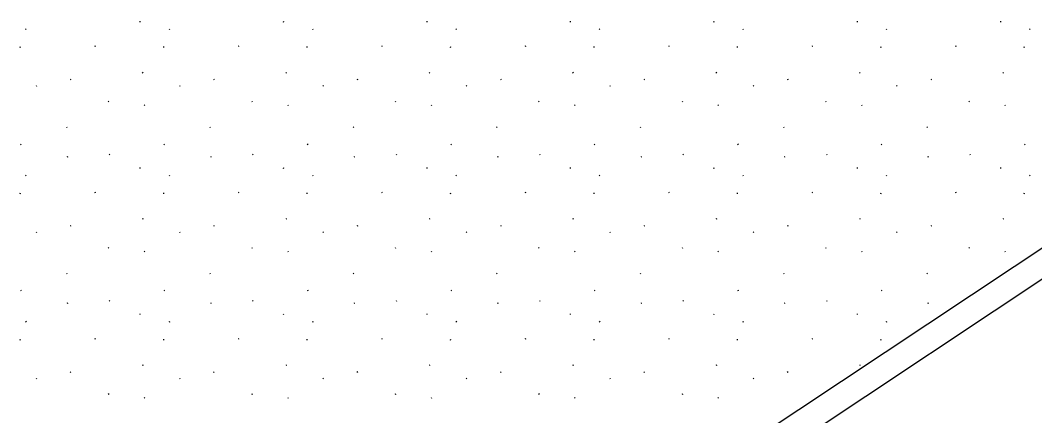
# Model space of a CAD drawing. Extents: x 419396 to 421519, y 4453567 to 4456767.
# Drawn here: x 420782.4 to 420841.3, y 4454973.9 to 4454996.8 of the extents above; entities that cross this region are included whole.
import ezdxf

# ---------------------------------------------------------------- set-up
doc = ezdxf.new("R2010")
doc.units = 0
doc.layers.add('Level 41', color=7, linetype='Continuous')
doc.layers.add('Level 62', color=7, linetype='Continuous')

msp = doc.modelspace()

# ---------------------------------------------------------------- linework, layer by layer
at = {"layer": 'Level 41'}
for p, q in [((420789.343, 4454996.708), (420789.351, 4454996.76)), ((420797.676, 4454996.708), (420797.683, 4454996.76)), ((420806.008, 4454996.708), (420806.015, 4454996.76)), ((420814.34, 4454996.708), (420814.347, 4454996.76)), ((420822.672, 4454996.708), (420822.68, 4454996.76)), ((420831.004, 4454996.708), (420831.012, 4454996.76)), ((420839.337, 4454996.708), (420839.344, 4454996.76)), ((420782.685, 4454996.323), (420782.713, 4454996.279)), ((420791.017, 4454996.323), (420791.045, 4454996.279)), ((420799.349, 4454996.323), (420799.377, 4454996.279)), ((420807.681, 4454996.323), (420807.709, 4454996.279)), ((420816.013, 4454996.323), (420816.041, 4454996.279)), ((420824.346, 4454996.323), (420824.374, 4454996.279)), ((420832.678, 4454996.323), (420832.706, 4454996.279)), ((420841.01, 4454996.323), (420841.038, 4454996.279)), ((420782.378, 4454995.235), (420782.385, 4454995.286)), ((420786.745, 4454995.309), (420786.698, 4454995.286)), ((420790.71, 4454995.235), (420790.718, 4454995.286)), ((420795.077, 4454995.309), (420795.03, 4454995.286)), ((420799.042, 4454995.235), (420799.05, 4454995.286)), ((420803.409, 4454995.309), (420803.362, 4454995.286)), ((420807.374, 4454995.235), (420807.382, 4454995.286)), ((420811.741, 4454995.309), (420811.695, 4454995.286)), ((420815.707, 4454995.235), (420815.714, 4454995.286)), ((420820.074, 4454995.309), (420820.027, 4454995.286)), ((420824.039, 4454995.235), (420824.046, 4454995.286)), ((420828.406, 4454995.309), (420828.359, 4454995.286)), ((420832.371, 4454995.235), (420832.379, 4454995.286)), ((420836.738, 4454995.309), (420836.691, 4454995.286)), ((420840.703, 4454995.235), (420840.711, 4454995.286)), ((420789.508, 4454993.775), (420789.462, 4454993.752)), ((420797.841, 4454993.775), (420797.794, 4454993.752)), ((420806.173, 4454993.775), (420806.126, 4454993.752)), ((420814.505, 4454993.775), (420814.458, 4454993.752)), ((420822.837, 4454993.775), (420822.79, 4454993.752)), ((420831.169, 4454993.775), (420831.123, 4454993.752)), ((420839.502, 4454993.775), (420839.455, 4454993.752)), ((420785.317, 4454993.38), (420785.271, 4454993.357)), ((420793.65, 4454993.38), (420793.603, 4454993.357)), ((420801.982, 4454993.38), (420801.935, 4454993.357)), ((420810.314, 4454993.38), (420810.267, 4454993.357)), ((420818.646, 4454993.38), (420818.599, 4454993.357)), ((420826.978, 4454993.38), (420826.932, 4454993.357)), ((420835.311, 4454993.38), (420835.264, 4454993.357)), ((420783.292, 4454993.027), (420783.32, 4454992.983)), ((420791.624, 4454993.027), (420791.652, 4454992.983)), ((420799.956, 4454993.027), (420799.984, 4454992.983)), ((420808.288, 4454993.027), (420808.317, 4454992.983)), ((420816.621, 4454993.027), (420816.649, 4454992.983)), ((420824.953, 4454993.027), (420824.981, 4454992.983)), ((420833.285, 4454993.027), (420833.313, 4454992.983)), ((420787.489, 4454992.124), (420787.517, 4454992.08)), ((420795.822, 4454992.124), (420795.85, 4454992.08)), ((420804.154, 4454992.124), (420804.182, 4454992.08)), ((420812.486, 4454992.124), (420812.514, 4454992.08)), ((420820.818, 4454992.124), (420820.846, 4454992.08)), ((420829.15, 4454992.124), (420829.178, 4454992.08)), ((420837.483, 4454992.124), (420837.511, 4454992.08)), ((420789.578, 4454991.903), (420789.607, 4454991.86)), ((420797.911, 4454991.903), (420797.939, 4454991.86)), ((420806.243, 4454991.903), (420806.271, 4454991.86)), ((420814.575, 4454991.903), (420814.603, 4454991.86)), ((420822.907, 4454991.903), (420822.935, 4454991.86)), ((420831.239, 4454991.903), (420831.268, 4454991.86)), ((420839.572, 4454991.903), (420839.6, 4454991.86)), ((420785.053, 4454990.628), (420785.081, 4454990.584)), ((420793.386, 4454990.628), (420793.414, 4454990.584)), ((420801.718, 4454990.628), (420801.746, 4454990.584)), ((420810.05, 4454990.628), (420810.078, 4454990.584)), ((420818.382, 4454990.628), (420818.41, 4454990.584)), ((420826.714, 4454990.628), (420826.742, 4454990.584)), ((420835.047, 4454990.628), (420835.075, 4454990.584)), ((420782.432, 4454989.614), (420782.385, 4454989.591)), ((420790.764, 4454989.614), (420790.718, 4454989.591)), ((420799.097, 4454989.614), (420799.05, 4454989.591)), ((420807.429, 4454989.614), (420807.382, 4454989.591)), ((420815.761, 4454989.614), (420815.714, 4454989.591)), ((420824.093, 4454989.614), (420824.046, 4454989.591)), ((420832.425, 4454989.614), (420832.379, 4454989.591)), ((420840.758, 4454989.614), (420840.711, 4454989.591)), ((420787.544, 4454989.049), (420787.572, 4454989.005)), ((420795.876, 4454989.049), (420795.904, 4454989.005)), ((420804.208, 4454989.049), (420804.236, 4454989.005)), ((420812.54, 4454989.049), (420812.568, 4454989.005)), ((420820.873, 4454989.049), (420820.901, 4454989.005)), ((420829.205, 4454989.049), (420829.233, 4454989.005)), ((420837.537, 4454989.049), (420837.565, 4454989.005)), ((420785.135, 4454988.885), (420785.088, 4454988.862)), ((420793.467, 4454988.885), (420793.421, 4454988.862)), ((420801.8, 4454988.885), (420801.753, 4454988.862)), ((420810.132, 4454988.885), (420810.085, 4454988.862)), ((420818.464, 4454988.885), (420818.417, 4454988.862)), ((420826.796, 4454988.885), (420826.749, 4454988.862)), ((420835.128, 4454988.885), (420835.082, 4454988.862)), ((420782.685, 4454987.834), (420782.713, 4454987.79)), ((420789.343, 4454988.22), (420789.351, 4454988.271)), ((420791.017, 4454987.834), (420791.045, 4454987.79)), ((420797.676, 4454988.22), (420797.683, 4454988.271)), ((420799.349, 4454987.834), (420799.377, 4454987.79)), ((420806.008, 4454988.22), (420806.015, 4454988.271)), ((420807.681, 4454987.834), (420807.709, 4454987.79)), ((420814.34, 4454988.22), (420814.347, 4454988.271)), ((420816.013, 4454987.834), (420816.041, 4454987.79)), ((420822.672, 4454988.22), (420822.68, 4454988.271)), ((420824.346, 4454987.834), (420824.374, 4454987.79)), ((420831.004, 4454988.22), (420831.012, 4454988.271)), ((420832.678, 4454987.834), (420832.706, 4454987.79)), ((420839.337, 4454988.22), (420839.344, 4454988.271)), ((420841.01, 4454987.834), (420841.038, 4454987.79)), ((420782.378, 4454986.746), (420782.385, 4454986.797)), ((420786.745, 4454986.82), (420786.698, 4454986.797)), ((420790.71, 4454986.746), (420790.718, 4454986.797)), ((420795.077, 4454986.82), (420795.03, 4454986.797)), ((420799.042, 4454986.746), (420799.05, 4454986.797)), ((420803.409, 4454986.82), (420803.362, 4454986.797)), ((420807.374, 4454986.746), (420807.382, 4454986.797)), ((420811.741, 4454986.82), (420811.695, 4454986.797)), ((420815.707, 4454986.746), (420815.714, 4454986.797)), ((420820.074, 4454986.82), (420820.027, 4454986.797)), ((420824.039, 4454986.746), (420824.046, 4454986.797)), ((420828.406, 4454986.82), (420828.359, 4454986.797)), ((420832.371, 4454986.746), (420832.379, 4454986.797)), ((420836.738, 4454986.82), (420836.691, 4454986.797)), ((420840.703, 4454986.746), (420840.711, 4454986.797)), ((420785.317, 4454984.891), (420785.271, 4454984.868)), ((420789.508, 4454985.286), (420789.462, 4454985.263)), ((420793.65, 4454984.891), (420793.603, 4454984.868)), ((420797.841, 4454985.286), (420797.794, 4454985.263)), ((420801.982, 4454984.891), (420801.935, 4454984.868)), ((420806.173, 4454985.286), (420806.126, 4454985.263)), ((420810.314, 4454984.891), (420810.267, 4454984.868)), ((420814.505, 4454985.286), (420814.458, 4454985.263)), ((420818.646, 4454984.891), (420818.599, 4454984.868)), ((420822.837, 4454985.286), (420822.79, 4454985.263)), ((420826.978, 4454984.891), (420826.932, 4454984.868)), ((420831.169, 4454985.286), (420831.123, 4454985.263)), ((420835.311, 4454984.891), (420835.264, 4454984.868)), ((420839.502, 4454985.286), (420839.455, 4454985.263)), ((420783.292, 4454984.538), (420783.32, 4454984.495)), ((420791.624, 4454984.538), (420791.652, 4454984.495)), ((420799.956, 4454984.538), (420799.984, 4454984.495)), ((420808.288, 4454984.538), (420808.317, 4454984.495)), ((420816.621, 4454984.538), (420816.649, 4454984.495)), ((420824.953, 4454984.538), (420824.981, 4454984.495)), ((420833.285, 4454984.538), (420833.313, 4454984.495)), ((420787.489, 4454983.635), (420787.517, 4454983.591)), ((420789.578, 4454983.415), (420789.607, 4454983.371)), ((420795.822, 4454983.635), (420795.85, 4454983.591)), ((420797.911, 4454983.415), (420797.939, 4454983.371)), ((420804.154, 4454983.635), (420804.182, 4454983.591)), ((420806.243, 4454983.415), (420806.271, 4454983.371)), ((420812.486, 4454983.635), (420812.514, 4454983.591)), ((420814.575, 4454983.415), (420814.603, 4454983.371)), ((420820.818, 4454983.635), (420820.846, 4454983.591)), ((420822.907, 4454983.415), (420822.935, 4454983.371)), ((420829.15, 4454983.635), (420829.178, 4454983.591)), ((420831.239, 4454983.415), (420831.268, 4454983.371)), ((420837.483, 4454983.635), (420837.511, 4454983.591)), ((420839.572, 4454983.415), (420839.6, 4454983.371)), ((420785.053, 4454982.139), (420785.081, 4454982.095)), ((420793.386, 4454982.139), (420793.414, 4454982.095)), ((420801.718, 4454982.139), (420801.746, 4454982.095)), ((420810.05, 4454982.139), (420810.078, 4454982.095)), ((420818.382, 4454982.139), (420818.41, 4454982.095)), ((420826.714, 4454982.139), (420826.742, 4454982.095)), ((420835.047, 4454982.139), (420835.075, 4454982.095)), ((420782.432, 4454981.126), (420782.385, 4454981.103)), ((420790.764, 4454981.126), (420790.718, 4454981.103)), ((420799.097, 4454981.126), (420799.05, 4454981.103)), ((420807.429, 4454981.126), (420807.382, 4454981.103)), ((420815.761, 4454981.126), (420815.714, 4454981.103)), ((420824.093, 4454981.126), (420824.046, 4454981.103)), ((420832.425, 4454981.126), (420832.379, 4454981.103)), ((420785.135, 4454980.397), (420785.088, 4454980.374)), ((420787.544, 4454980.56), (420787.572, 4454980.516)), ((420793.467, 4454980.397), (420793.421, 4454980.374)), ((420795.876, 4454980.56), (420795.904, 4454980.516)), ((420801.8, 4454980.397), (420801.753, 4454980.374)), ((420804.208, 4454980.56), (420804.236, 4454980.516)), ((420810.132, 4454980.397), (420810.085, 4454980.374)), ((420812.54, 4454980.56), (420812.568, 4454980.516)), ((420818.464, 4454980.397), (420818.417, 4454980.374)), ((420820.873, 4454980.56), (420820.901, 4454980.516)), ((420826.796, 4454980.397), (420826.749, 4454980.374)), ((420829.205, 4454980.56), (420829.233, 4454980.516)), ((420835.128, 4454980.397), (420835.082, 4454980.374)), ((420789.343, 4454979.731), (420789.351, 4454979.782)), ((420797.676, 4454979.731), (420797.683, 4454979.782)), ((420806.008, 4454979.731), (420806.015, 4454979.782)), ((420814.34, 4454979.731), (420814.347, 4454979.782)), ((420822.672, 4454979.731), (420822.68, 4454979.782)), ((420831.004, 4454979.731), (420831.012, 4454979.782)), ((420782.685, 4454979.345), (420782.713, 4454979.301)), ((420791.017, 4454979.345), (420791.045, 4454979.301)), ((420799.349, 4454979.345), (420799.377, 4454979.301)), ((420807.681, 4454979.345), (420807.709, 4454979.301)), ((420816.013, 4454979.345), (420816.041, 4454979.301)), ((420824.346, 4454979.345), (420824.374, 4454979.301)), ((420832.678, 4454979.345), (420832.706, 4454979.301)), ((420782.378, 4454978.257), (420782.385, 4454978.309)), ((420786.745, 4454978.332), (420786.698, 4454978.309)), ((420790.71, 4454978.257), (420790.718, 4454978.309)), ((420795.077, 4454978.332), (420795.03, 4454978.309)), ((420799.042, 4454978.257), (420799.05, 4454978.309)), ((420803.409, 4454978.332), (420803.362, 4454978.309)), ((420807.374, 4454978.257), (420807.382, 4454978.309)), ((420811.741, 4454978.332), (420811.695, 4454978.309)), ((420815.707, 4454978.257), (420815.714, 4454978.309)), ((420820.074, 4454978.332), (420820.027, 4454978.309)), ((420824.039, 4454978.257), (420824.046, 4454978.309)), ((420828.406, 4454978.332), (420828.359, 4454978.309)), ((420832.371, 4454978.257), (420832.379, 4454978.309)), ((420789.508, 4454976.797), (420789.462, 4454976.775)), ((420797.841, 4454976.797), (420797.794, 4454976.775)), ((420806.173, 4454976.797), (420806.126, 4454976.775)), ((420814.505, 4454976.797), (420814.458, 4454976.775)), ((420822.837, 4454976.797), (420822.79, 4454976.775)), ((420831.169, 4454976.797), (420831.123, 4454976.775)), ((420783.292, 4454976.05), (420783.32, 4454976.006)), ((420785.317, 4454976.402), (420785.271, 4454976.38)), ((420791.624, 4454976.05), (420791.652, 4454976.006)), ((420793.65, 4454976.402), (420793.603, 4454976.38)), ((420799.956, 4454976.05), (420799.984, 4454976.006)), ((420801.982, 4454976.402), (420801.935, 4454976.38)), ((420808.288, 4454976.05), (420808.317, 4454976.006)), ((420810.314, 4454976.402), (420810.267, 4454976.38)), ((420816.621, 4454976.05), (420816.649, 4454976.006)), ((420818.646, 4454976.402), (420818.599, 4454976.38)), ((420824.953, 4454976.05), (420824.981, 4454976.006)), ((420826.978, 4454976.402), (420826.932, 4454976.38)), ((420787.489, 4454975.146), (420787.517, 4454975.103)), ((420789.578, 4454974.926), (420789.607, 4454974.882)), ((420795.822, 4454975.146), (420795.85, 4454975.103)), ((420797.911, 4454974.926), (420797.939, 4454974.882)), ((420804.154, 4454975.146), (420804.182, 4454975.103)), ((420806.243, 4454974.926), (420806.271, 4454974.882)), ((420812.486, 4454975.146), (420812.514, 4454975.103)), ((420814.575, 4454974.926), (420814.603, 4454974.882)), ((420820.818, 4454975.146), (420820.846, 4454975.103)), ((420822.907, 4454974.926), (420822.935, 4454974.882))]:
    msp.add_line(p, q, dxfattribs=at)
at = {"layer": 'Level 62'}
for p, q in [((420944.215, 4455051.592), (420782.747, 4454944.442)), ((420945.055, 4455050.348), (420783.576, 4454943.192))]:
    msp.add_line(p, q, dxfattribs=at)

doc.saveas('drawing.dxf')
